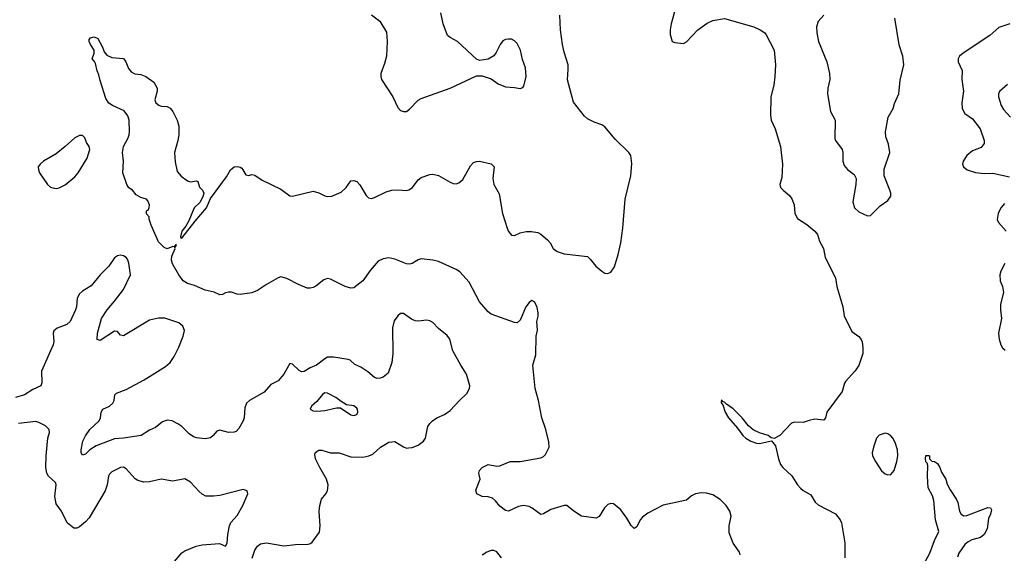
# Model space of a CAD drawing. Header units: inches. Extents: x 2134017 to 2292458, y 756222 to 916513.
# Tile 284 of 387: x 2215799 to 2222548, y 905041 to 908699. Entities that reach past the tile are written whole.
import ezdxf

# ---------------------------------------------------------------- set-up
doc = ezdxf.new("R2010")
doc.units = ezdxf.units.IN
doc.header["$MEASUREMENT"] = 0
doc.layers.add('C2910', color=7, linetype='Continuous')
doc.layers.add('C2920', color=7, linetype='Continuous')

msp = doc.modelspace()

# ---------------------------------------------------------------- linework, layer by layer
at = {"layer": 'C2910', "color": 5}
for points, elevation in [([(2218210, 908733.4), (2218268.6, 908688.6), (2218313.8, 908613.8), (2218317.6, 908550), (2218313.4, 908450), (2218300.6, 908399.4), (2218275.3, 908330), (2218273.4, 908310), (2218279.5, 908290), (2218355.8, 908170), (2218390, 908098), (2218410, 908076.4), (2218429.1, 908069.1), (2218450, 908070.3), (2218470, 908085.3), (2218530, 908148.4), (2218550, 908159.5), (2218749.2, 908230), (2218930, 908315.5), (2218970, 908314), (2219030, 908293), (2219079.1, 908259.1), (2219130, 908238), (2219190, 908234.9), (2219230, 908227.7), (2219246.6, 908233.4), (2219255.3, 908244.7), (2219270.8, 908309.2), (2219265.7, 908370), (2219246.5, 908426.5), (2219232.8, 908490), (2219210, 908536.2), (2219190, 908555.1), (2219170, 908564.7), (2219150, 908566.6), (2219130, 908563.5), (2219110, 908553.3), (2219092, 908530), (2219065.9, 908474.1), (2219050, 908451.8), (2219010, 908429.6), (2218950, 908419.3), (2218930, 908429.2), (2218799.5, 908550), (2218750, 908576.4), (2218731.8, 908591.8), (2218702, 908670), (2218686.5, 908746.5)], 320), ([(2220000, 905222.3), (2219990, 905232.3), (2219961.4, 905281.4), (2219918.8, 905338.8), (2219870, 905381.4), (2219850, 905383.8), (2219830, 905375.1), (2219808, 905352), (2219770, 905293.7), (2219750, 905281.4), (2219650, 905297), (2219598.2, 905330), (2219550, 905369.7), (2219530, 905368.3), (2219438.5, 905341.5), (2219390, 905312.6), (2219370, 905308.3), (2219311.9, 905351.9), (2219290, 905361.2), (2219251.9, 905368.1), (2219217.3, 905362.7), (2219150, 905329.8), (2219130, 905334.6), (2219090, 905363.5), (2219061.3, 905401.3), (2219038.9, 905418.9), (2219010, 905428.7), (2218969, 905430), (2218932.7, 905450), (2218925.2, 905474.8), (2218955.3, 905550), (2218946.6, 905590), (2218949.6, 905610), (2218970, 905630.4), (2219010, 905650.4), (2219070, 905639.3), (2219090, 905640.4), (2219162, 905670), (2219230, 905671.1), (2219370, 905695), (2219390, 905705.3), (2219402.1, 905717.9), (2219428.7, 905770), (2219426.1, 905806.1), (2219405, 905890), (2219377.7, 905970), (2219356.1, 906090), (2219332.8, 906170), (2219317.2, 906330), (2219337.5, 906402.5), (2219339.9, 906530), (2219348.5, 906570), (2219343, 906630), (2219352.3, 906667.7), (2219352.7, 906690), (2219345.9, 906725.9), (2219330, 906763.6), (2219310, 906773.7), (2219290, 906761.1), (2219267.3, 906730), (2219230, 906639.7), (2219210, 906622), (2219190, 906623.1), (2219030, 906681.8), (2219010, 906696.5), (2218950, 906764.9), (2218880.3, 906900.3), (2218815, 906970), (2218790, 906987.9), (2218670, 907041.9), (2218630, 907051.1), (2218550, 907059.3), (2218530, 907053.1), (2218490, 907028.4), (2218470, 907023.1), (2218450, 907024.8), (2218370, 907058.3), (2218330, 907066.3), (2218290, 907060.6), (2218257, 907043), (2218200.4, 906979.6), (2218150, 906908.3), (2218090, 906862), (2218070, 906859.6), (2218030, 906871.1), (2217930, 906919.8), (2217910, 906924.2), (2217883.8, 906916.2), (2217830, 906873.7), (2217810, 906863.5), (2217790, 906858.3), (2217770, 906859.2), (2217710, 906883.2), (2217630, 906924.1), (2217590, 906936), (2217570, 906929.8), (2217490, 906884.8), (2217430, 906843.7), (2217390, 906826.1), (2217310, 906815.3), (2217290, 906817.7), (2217250, 906832), (2217230, 906832), (2217210, 906826.6), (2217190, 906814.5), (2217170, 906813.6), (2217131.8, 906831.8), (2217070, 906845), (2216996.3, 906876.3), (2216949.7, 906890), (2216919.1, 906910), (2216889.6, 906950), (2216845.8, 907025.8), (2216839.1, 907050), (2216842.7, 907077.3), (2216865.2, 907130), (2216863.1, 907136.9), (2216874.6, 907154.6), (2216870, 907158), (2216856.9, 907143.1), (2216850, 907145.2), (2216810, 907129.4), (2216790, 907137.2), (2216750, 907177.2), (2216701.2, 907290), (2216687.3, 907332.7), (2216687.3, 907347.3), (2216668.4, 907368.4), (2216668, 907390), (2216682, 907398), (2216687.3, 907412.7), (2216688, 907430), (2216678, 907458), (2216668, 907470), (2216630, 907479.3), (2216598, 907498), (2216573.2, 907530), (2216546.4, 907546.4), (2216532.6, 907570), (2216507, 907650), (2216509.9, 907729.9), (2216503.9, 907790), (2216511, 907830), (2216543.5, 907890), (2216549, 907910), (2216552.8, 907930), (2216549.1, 908010), (2216539.6, 908039.5), (2216514.3, 908074.3), (2216435.1, 908110), (2216410, 908126.9), (2216390, 908159), (2216350, 908282), (2216342.4, 908322.4), (2216330, 908349), (2216318.9, 908398.9), (2216312.7, 908412.7), (2216295.3, 908430), (2216309, 908470), (2216309, 908490), (2216284, 908530), (2216275.3, 908550), (2216276.4, 908563.6), (2216285.6, 908574.4), (2216310, 908582.8), (2216334, 908570), (2216366.8, 908510), (2216378, 908478), (2216395.5, 908455.5), (2216430, 908440.7), (2216510, 908433), (2216526.8, 908410), (2216544.9, 908364.9), (2216562.4, 908342.4), (2216587.9, 908327.9), (2216630, 908324), (2216664.7, 908310), (2216719.3, 908270), (2216742.4, 908230), (2216742.4, 908210), (2216725.3, 908150), (2216732.2, 908130), (2216752.6, 908112.6), (2216770, 908106.7), (2216810, 908104.4), (2216830, 908093), (2216848.4, 908070), (2216879.5, 908010), (2216890.3, 907970), (2216890.3, 907910.3), (2216883.1, 907870), (2216859.6, 907790), (2216865, 907724.9), (2216878.8, 907658.8), (2216906, 907626), (2216950, 907594.7), (2216970, 907587.4), (2217010, 907593.6), (2217020.7, 907590), (2217031.2, 907551.2), (2217052, 907530), (2217061.5, 907510), (2217055.1, 907484.9), (2217033.6, 907446.4), (2216996, 907410), (2216958.4, 907321.6), (2216937.2, 907282.8), (2216910, 907248.7), (2216901, 907210), (2216902.8, 907202.8), (2216910, 907201), (2217001.2, 907318.8), (2217079.7, 907410), (2217106.2, 907473.9), (2217217.6, 907622.4), (2217243, 907670), (2217270, 907690.4), (2217293.2, 907693.2), (2217310, 907687.3), (2217320.7, 907680.7), (2217350, 907636), (2217370, 907631), (2217390, 907637.3), (2217410, 907632.7), (2217460.2, 907600.2), (2217590, 907537.3), (2217651.3, 907491.3), (2217670, 907489.1), (2217810, 907523.9), (2217850, 907512.9), (2217890, 907492.7), (2217910, 907487.5), (2217939.3, 907490), (2218002.5, 907517.5), (2218037.6, 907550), (2218070, 907594.8), (2218090, 907596), (2218110, 907590.7), (2218130, 907568.2), (2218173.2, 907493.2), (2218190, 907479.2), (2218210, 907474.3), (2218230, 907479.8), (2218310, 907519.2), (2218349.4, 907530.6), (2218390, 907533.3), (2218450, 907527.3), (2218466.7, 907533.3), (2218491.3, 907550), (2218530, 907601.6), (2218550, 907618.4), (2218610, 907639), (2218630, 907640.2), (2218670, 907630.3), (2218750, 907584.6), (2218770, 907576.5), (2218790, 907574.6), (2218810, 907581.7), (2218835.5, 907604.5), (2218890, 907698), (2218910, 907719.3), (2218930, 907728), (2218950, 907730.3), (2219030, 907712.2), (2219050.3, 907690.2), (2219041.6, 907610), (2219048, 907570), (2219086.4, 907506.4), (2219109.1, 907370), (2219140.2, 907270), (2219150, 907248), (2219170, 907221.3), (2219190, 907219.6), (2219230, 907238), (2219270, 907247), (2219306.8, 907246.8), (2219350, 907239.6), (2219370, 907229), (2219416.9, 907190), (2219434.3, 907170), (2219456, 907130), (2219483.1, 907110), (2219530, 907094.8), (2219690, 907075.2), (2219710, 907057.7), (2219748.6, 907010), (2219790, 906974.3), (2219810, 906962.7), (2219830, 906959.2), (2219851.3, 906968.7), (2219875.8, 907004.2), (2219901.5, 907090), (2219919.3, 907170), (2219933.1, 907270), (2219949.2, 907470), (2219988.8, 907628.8), (2219994.5, 907714.5), (2219987.9, 907767.9), (2219975.3, 907790), (2219879.6, 907879.6), (2219810, 907965.5), (2219790, 907979), (2219736.4, 907996.4), (2219690, 908019), (2219670, 908038.2), (2219594.7, 908134.7), (2219553.4, 908286.6), (2219559.4, 908359.4), (2219557.7, 908390), (2219530, 908476.3), (2219518.8, 908530), (2219504.8, 908630), (2219501.8, 908730)], 280), ([(2217391.6, 905008.4), (2217410, 905062), (2217430, 905090.4), (2217450, 905105.7), (2217490, 905114.3), (2217610, 905091.5), (2217690, 905100.8), (2217776.9, 905103.1), (2217792.4, 905107.6), (2217803, 905117), (2217853.4, 905186.6), (2217859.8, 905230), (2217852.4, 905327.6), (2217856.8, 905370), (2217868.3, 905411.7), (2217898.5, 905450), (2217908.5, 905470), (2217914.5, 905510), (2217902.2, 905550), (2217856, 905630), (2217827.4, 905690), (2217822, 905718), (2217824.7, 905730), (2217838, 905742), (2217850, 905748.9), (2217870, 905748.9), (2217930, 905730.2), (2217990, 905730.2), (2218070, 905701.8), (2218150, 905699.7), (2218191.5, 905708.5), (2218219.2, 905720.8), (2218271.6, 905768.4), (2218330, 905802.6), (2218370, 905807), (2218430, 905770.4), (2218450, 905763.1), (2218463.4, 905763.4), (2218490, 905767.2), (2218530, 905783.7), (2218567.3, 905810), (2218580.5, 905830), (2218595.6, 905910), (2218609.7, 905930.3), (2218629.7, 905950.3), (2218659.3, 905970), (2218710, 905994), (2218750, 906019.5), (2218812.8, 906090), (2218863.3, 906136.7), (2218881.6, 906170), (2218884.7, 906190), (2218860.9, 906270), (2218822.4, 906330), (2218768.9, 906428.9), (2218747.1, 906510), (2218730, 906534.7), (2218670, 906583), (2218630, 906623.5), (2218610, 906634.7), (2218590, 906638.9), (2218530, 906632.7), (2218510, 906634.8), (2218485.3, 906645.3), (2218430, 906686), (2218410, 906685.4), (2218390, 906669.7), (2218365.7, 906634.3), (2218353.8, 906586.2), (2218355.9, 906410), (2218350.2, 906349.8), (2218324.8, 906275.2), (2218291.6, 906248.4), (2218270, 906241.1), (2218250, 906240.4), (2218230, 906247.1), (2218185.4, 906285.4), (2218137.2, 906317.2), (2218096.4, 906336.4), (2218064.4, 906364.4), (2218050, 906370.9), (2217950, 906385.7), (2217910, 906385.7), (2217890, 906374.7), (2217834.4, 906330), (2217790, 906313.1), (2217750, 906288.2), (2217730, 906286.5), (2217713.7, 906293.7), (2217670, 906338.4), (2217650, 906342.7), (2217610.4, 906270), (2217570, 906224.5), (2217521.1, 906198.9), (2217474.4, 906145.6), (2217373.4, 906090), (2217354.4, 906070), (2217341.3, 906038.7), (2217337.4, 905970), (2217330.2, 905949.8), (2217302, 905898), (2217282.8, 905877.2), (2217268.5, 905871.5), (2217230, 905869.6), (2217170, 905885.1), (2217150, 905879.5), (2217126.4, 905850), (2217106.6, 905833.4), (2217070, 905827.2), (2217010, 905833.7), (2216990, 905840.4), (2216960, 905860), (2216909.8, 905909.8), (2216882.4, 905930), (2216843.7, 905950), (2216810, 905954), (2216778.2, 905941.8), (2216730, 905903.6), (2216690, 905885.6), (2216631.4, 905848.6), (2216510.2, 905829.8), (2216450, 905826.3), (2216322.7, 905777.3), (2216279.6, 905750), (2216250, 905722), (2216230, 905713.2), (2216220.7, 905730), (2216219.7, 905750), (2216231.6, 905810), (2216250, 905847.2), (2216279.4, 905890), (2216343.1, 905950), (2216352.3, 905970), (2216357.2, 906010), (2216370, 906028.5), (2216415.1, 906050), (2216438.3, 906070), (2216446.3, 906090), (2216452.1, 906127.9), (2216462, 906138), (2216530, 906164.8), (2216652.6, 906230), (2216797.5, 906322.5), (2216830, 906349), (2216857.7, 906390), (2216890, 906453.4), (2216918.7, 906530), (2216928, 906568), (2216917.8, 906597.8), (2216890, 906620.5), (2216793.3, 906653.3), (2216750, 906654), (2216690, 906639.7), (2216510, 906533.1), (2216490, 906535.6), (2216470, 906562), (2216450, 906563.7), (2216350, 906501.2), (2216330, 906507), (2216333.3, 906550), (2216359.8, 906650), (2216398.3, 906710), (2216450, 906769.4), (2216510, 906849.3), (2216558.3, 906950), (2216547.9, 907030), (2216537.5, 907057.5), (2216529.2, 907069.3), (2216510, 907081.1), (2216490, 907084.8), (2216470, 907080.2), (2216450, 907066.2), (2216409.7, 907010.3), (2216350, 906950.6), (2216290, 906875), (2216230, 906838.8), (2216210, 906820.9), (2216193.8, 906790), (2216188.7, 906730), (2216182.5, 906710), (2216146, 906630), (2216123.1, 906610), (2216056, 906584), (2216033.9, 906566.1), (2216027.7, 906550), (2216032.3, 906492.3), (2216027.6, 906470), (2215949.2, 906290), (2215952.1, 906210), (2215943.7, 906190), (2215890, 906165), (2215831.4, 906128.6), (2215770, 906109.8)], 320), ([(2216848.6, 904971.4), (2216910, 905043.6), (2216930, 905057.3), (2217008.9, 905091.1), (2217050, 905099), (2217168.2, 905108.2), (2217210, 905090.8), (2217220.7, 905110), (2217225.4, 905170), (2217236.4, 905230), (2217247.2, 905252.8), (2217290, 905301.6), (2217327.6, 905370), (2217364, 905450), (2217358, 905470), (2217330, 905479.3), (2217170, 905437), (2217127.7, 905432.3), (2217074.2, 905434.2), (2217050, 905446.6), (2217030, 905464.5), (2216969.6, 905529.7), (2216930, 905551.6), (2216850, 905535.1), (2216770, 905549.7), (2216690, 905531), (2216650, 905529.8), (2216610, 905540.4), (2216591.7, 905551.7), (2216530, 905620.7), (2216510, 905631.3), (2216490, 905629.6), (2216430, 905599.7), (2216415.1, 905584.9), (2216407.2, 905570), (2216398.9, 905510), (2216386, 905470), (2216274.6, 905285.4), (2216250, 905257), (2216210, 905222.7), (2216190, 905213.2), (2216170, 905213.2), (2216124.5, 905250), (2216085.1, 905330), (2216050, 905379.5), (2216039.3, 905430), (2216049.7, 905510), (2216045.7, 905525.7), (2215996.8, 905570), (2215985, 905590), (2215978.5, 905630), (2215980.9, 905710), (2215993, 905830), (2216002.9, 905870), (2216000.9, 905890), (2215975.1, 905915.1), (2215930, 905938.9), (2215910, 905944), (2215790, 905932.2)], 340), ([(2219102.6, 905010), (2219070, 905051.7), (2219050, 905060.3), (2219030, 905060.3), (2219001.3, 905050), (2218970, 905027.7)], 320)]:
    msp.add_lwpolyline(points, dxfattribs=dict(at, elevation=elevation))
for points, elevation in [([(2216210, 907904.8), (2216177, 907890), (2216111, 907829), (2216050, 907780.4), (2215961.7, 907730), (2215939, 907710), (2215926.7, 907690), (2215927.2, 907670), (2215934.9, 907650), (2215990, 907569), (2216010, 907552.3), (2216026.4, 907546.4), (2216050, 907543), (2216070, 907546), (2216110, 907566.2), (2216178.1, 907621.9), (2216200.5, 907650), (2216262.3, 907750), (2216280.3, 907810), (2216275.1, 907830), (2216257.6, 907857.6), (2216246, 907890), (2216230, 907904.7)], 320), ([(2217890, 906140.7), (2217874, 906130), (2217836.9, 906083.1), (2217798.8, 906050), (2217791, 906030), (2217810, 906019.1), (2217835.5, 906015.5), (2217890, 906021.1), (2217970, 906038), (2217998, 906038), (2218070, 905990.8), (2218090, 905985.5), (2218110, 905992), (2218116, 906010), (2218115.1, 906030), (2218110, 906037.2), (2218090, 906052.3), (2218040.2, 906060.2), (2218002, 906082), (2217966, 906110), (2217910, 906138.7)], 340)]:
    msp.add_lwpolyline(points, close=True, dxfattribs=dict(at, elevation=elevation))
at = {"layer": 'C2920', "color": 5}
for points, elevation in [([(2220287.2, 908752.8), (2220263.8, 908670), (2220257, 908630), (2220258.5, 908598.5), (2220270.8, 908550.8), (2220290, 908542.8), (2220350, 908536.4), (2220370, 908547), (2220447.4, 908630), (2220510, 908675.1), (2220550, 908694), (2220630, 908706.4), (2220830.1, 908650.1), (2220875.5, 908630), (2220905.5, 908610), (2220916.5, 908596.5), (2220970.9, 908490.9), (2220980.2, 908390), (2220975.6, 908310), (2220968, 908250), (2220948.6, 908170), (2220944.7, 908044.7), (2220950.2, 908010), (2220977.8, 907950), (2221014.5, 907830), (2221028.5, 907710), (2221022.1, 907617.9), (2221009.4, 907570), (2221014, 907550), (2221031.5, 907530), (2221074.7, 907494.7), (2221092.4, 907472.4), (2221107.2, 907430), (2221113, 907370), (2221130, 907335.5), (2221194.3, 907294.3), (2221248.9, 907248.9), (2221267.2, 907227.2), (2221281.6, 907181.6), (2221309.4, 907130), (2221319.8, 907070), (2221391.7, 906930), (2221399.9, 906870), (2221440.9, 906730), (2221450.1, 906670), (2221502.7, 906562.7), (2221550, 906526.6), (2221567, 906507), (2221573.7, 906490), (2221579, 906450), (2221578.3, 906410), (2221550, 906327.9), (2221524.3, 906290), (2221459.8, 906220.2), (2221452.4, 906207.6), (2221437.1, 906150), (2221332.1, 906010), (2221321.5, 905970), (2221310, 905954.5), (2221250, 905961), (2221210, 905952.5), (2221170, 905937.2), (2221110, 905939.5), (2221090, 905933), (2221010, 905849.2), (2220970, 905828), (2220950, 905834), (2220928.7, 905850), (2220870, 905866.6), (2220827.4, 905887.4), (2220795, 905915), (2220750, 905970.8), (2220690, 906030.9), (2220643, 906063), (2220630, 906078), (2220620.1, 906080.1), (2220610, 906092.3), (2220607.9, 906072.1), (2220618.4, 906058.4), (2220634.9, 906010), (2220657.3, 905970), (2220719.7, 905899.7), (2220755.3, 905850), (2220776.5, 905830), (2220810.6, 905810), (2220850, 905795.8), (2220870, 905794.9), (2220952.7, 905812.7), (2220978.5, 905778.5), (2220999.5, 905690), (2221014.6, 905650), (2221028.6, 905628.6), (2221091.9, 905571.9), (2221130.1, 905510.1), (2221150, 905487.2), (2221170, 905471.1), (2221222.4, 905442.4), (2221252.3, 905392.3), (2221272.9, 905372.8), (2221390, 905311.2), (2221422.9, 905270), (2221430.7, 905250.7), (2221454, 905114), (2221453.7, 905010)], 280), ([(2221310.1, 908729.9), (2221272.1, 908687.9), (2221261.3, 908650), (2221262.4, 908610), (2221275.3, 908550), (2221331.4, 908410), (2221349, 908330), (2221351.4, 908290), (2221339, 908230), (2221336.5, 908190), (2221356.5, 908070), (2221387.4, 908010), (2221385.9, 907885.9), (2221390.3, 907870), (2221435.6, 907810), (2221441.5, 907790), (2221441.8, 907730), (2221450, 907700.5), (2221472.5, 907672.5), (2221518.7, 907638.7), (2221532, 907610), (2221531.2, 907570), (2221510.4, 907450.4), (2221522, 907410), (2221550, 907381.1), (2221610, 907355.5), (2221630, 907358), (2221697.7, 907422.3), (2221750, 907460.4), (2221769.4, 907490), (2221769.9, 907510), (2221764, 907530), (2221723.3, 907630), (2221725, 907675), (2221762.9, 907790), (2221753.8, 907846.2), (2221736.3, 907896.3), (2221733, 907930), (2221752.5, 908030), (2221785.1, 908090), (2221794.7, 908125.3), (2221824.2, 908190), (2221834.4, 908285.6), (2221859.9, 908390), (2221851.2, 908450), (2221826.1, 908526.1), (2221798.2, 908710)], 320), ([(2222584.9, 908670), (2222510, 908646), (2222447.5, 908590), (2222266, 908470), (2222241.6, 908450), (2222230.4, 908430), (2222230.4, 908410), (2222258, 908350), (2222257, 908290), (2222267.4, 908210), (2222256.5, 908130), (2222258, 908090), (2222277.1, 908057.1), (2222330, 908018.7), (2222383.1, 907950), (2222408.8, 907870), (2222410.3, 907850), (2222390, 907824.2), (2222330, 907800.5), (2222290, 907767.6), (2222264.6, 907730), (2222262, 907710), (2222268.4, 907690), (2222294, 907670), (2222350, 907652.9), (2222410, 907644.7), (2222470, 907647.2), (2222582.4, 907622.4)], 320), ([(2222570, 908254), (2222514, 908206), (2222507.4, 908190), (2222508.9, 908171.1), (2222525.3, 908110), (2222543.1, 908083.1), (2222590.9, 908030.9)], 340), ([(2222550, 907438.5), (2222522.8, 907410), (2222506.3, 907370), (2222498.7, 907330), (2222508.7, 907310), (2222560.9, 907250)], 320), ([(2222552, 907028), (2222524.9, 906975.1), (2222518, 906950), (2222520.4, 906910), (2222535.5, 906870), (2222541.6, 906830), (2222522.6, 906750), (2222521.3, 906710), (2222528.9, 906650), (2222508.4, 906550), (2222512.4, 906510), (2222523.8, 906470), (2222535.5, 906450), (2222552.9, 906432.9)], 320), ([(2221944.5, 904870), (2222037.6, 905042.4), (2222070, 905130.3), (2222098.6, 905190), (2222076.5, 905270), (2222064, 905404), (2222054.7, 905434.7), (2222025.2, 905490), (2222020.3, 905570), (2222022.7, 905642.7), (2222019.3, 905659.3), (2222010, 905668.7), (2222007.8, 905692.2), (2222010, 905711.3), (2222030, 905712), (2222034, 905710), (2222034, 905690), (2222052, 905672), (2222070, 905671.3), (2222090, 905656), (2222106.8, 905630), (2222118, 905598), (2222146, 905550), (2222156.2, 905516.2), (2222175.9, 905475.9), (2222219.5, 905410), (2222228.5, 905390), (2222241.7, 905330), (2222253, 905310), (2222270, 905297.6), (2222290, 905299.5), (2222434.9, 905354.9), (2222453.7, 905353.7), (2222459.8, 905339.8), (2222454, 905310), (2222439.3, 905280.7), (2222430, 905209), (2222410.2, 905170), (2222384.9, 905150), (2222325.5, 905134.5), (2222299, 905121), (2222277.5, 905102.5), (2222236.8, 905043.2), (2222225.9, 905014.1)], 280), ([(2220736.2, 905030), (2220732.3, 905050), (2220689.8, 905109.8), (2220662.5, 905182.5), (2220662.2, 905230), (2220675.2, 905295.2), (2220666.4, 905330), (2220641.6, 905370), (2220600.9, 905410), (2220550, 905442.2), (2220506.2, 905453.8), (2220470, 905455.3), (2220430.2, 905449.8), (2220404.7, 905435.3), (2220370, 905404.7), (2220210, 905371.9), (2220103.6, 905316.4), (2220067, 905290), (2220051.7, 905270), (2220030, 905222.7), (2220010, 905212.3), (2220000, 905222.3)], 280)]:
    msp.add_lwpolyline(points, dxfattribs=dict(at, elevation=elevation))
at = {"layer": 'C2920', "color": 5, "elevation": 320}
msp.add_lwpolyline([(2221730, 905865.6), (2221690, 905851.8), (2221672.7, 905830), (2221650.4, 905770), (2221641.3, 905730), (2221644.9, 905710), (2221664.2, 905670), (2221706.8, 905606.8), (2221730, 905586), (2221750, 905578.9), (2221770, 905582), (2221792, 905608), (2221810, 905670.7), (2221817.3, 905710), (2221815, 905750), (2221799.9, 905799.9), (2221782.6, 905830), (2221770, 905846), (2221750, 905860.5)], close=True, dxfattribs=at)

doc.saveas('drawing.dxf')
